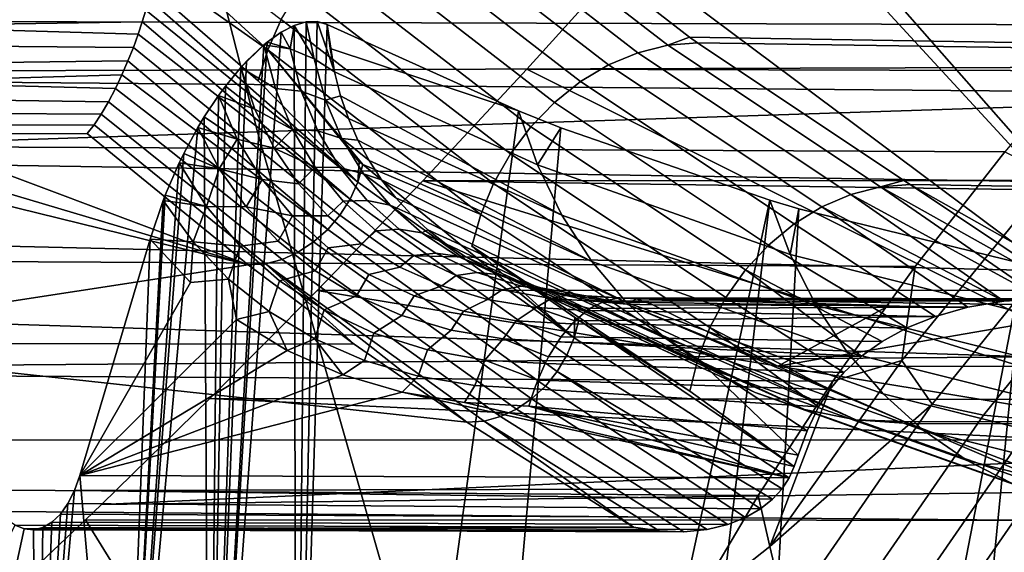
# Model space of a CAD drawing. Header units: metres. Extents: x -240 to 45, y -77 to 27.
# Tile 403 of 656: x -178.607 to -177.7, y -5.775 to -5.284. Entities that reach past the tile are written whole.
import ezdxf

# ---------------------------------------------------------------- set-up
doc = ezdxf.new("R2010")
doc.units = ezdxf.units.M
doc.layers.add('solid_102011X2', color=7, linetype='CONTINUOUS')

msp = doc.modelspace()

# ---------------------------------------------------------------- linework, layer by layer
at = {"layer": 'solid_102011X2'}
for points in [[(-176.691635, -4.814331, 346.432526), (-178.520508, -4.868309, 345.043213), (-178.387573, -5.38763, 344.89267), (-176.562241, -5.3279, 346.281921)], [(-178.520508, -4.868309, 345.043213), (-180.334229, -4.922918, 343.630219), (-180.197693, -5.448055, 343.479736), (-178.387573, -5.38763, 344.89267)], [(-177.435196, -5.680903, 304.680817), (-177.941284, -5.106142, 303.549133), (-177.854187, -5.003017, 303.621399), (-176.8311, -5.04986, 305.192413)], [(-177.435196, -5.680903, 304.680817), (-177.952698, -5.119415, 303.539612), (-177.941284, -5.106142, 303.549133)], [(-177.435196, -5.680903, 304.680817), (-178.045395, -5.225366, 303.461823), (-177.952698, -5.119415, 303.539612)], [(-178.009827, -5.307828, 292.079468), (-178.037292, -5.3147, 292.092987), (-178.229874, -5.165968, 291.772491), (-178.202225, -5.159229, 291.759247)], [(-178.202225, -5.159229, 291.759247), (-178.174957, -5.156924, 291.743896), (-177.989868, -5.300267, 292.051941), (-178.009827, -5.307828, 292.079468)], [(-178.174957, -5.156924, 291.743896), (-174.668152, -5.28115, 289.996704), (-174.561707, -5.356472, 290.173859), (-177.989868, -5.300267, 292.051941)], [(-177.601303, -5.288996, 287.940338), (-185.438766, -5.266358, 292.619965), (-185.457626, -5.16171, 292.497498), (-177.536911, -5.215713, 287.806671)], [(-178.037292, -5.3147, 292.092987), (-178.064301, -5.325964, 292.10434), (-178.257156, -5.177015, 291.783386), (-178.229874, -5.165968, 291.772491)], [(-178.064301, -5.325964, 292.10434), (-178.090164, -5.341343, 292.113251), (-178.283401, -5.192099, 291.791656), (-178.257156, -5.177015, 291.783386)], [(-178.090164, -5.341343, 292.113251), (-178.114258, -5.360459, 292.119476), (-178.307968, -5.210847, 291.797089), (-178.283401, -5.192099, 291.791656)], [(-178.365875, -5.284084, 291.795471), (-178.378326, -5.312154, 291.788971), (-178.476303, -5.222206, 291.624298), (-178.470764, -5.204266, 291.625458)], [(-178.114258, -5.360459, 292.119476), (-178.136002, -5.382842, 292.122894), (-178.330261, -5.232799, 291.799561), (-178.307968, -5.210847, 291.797089)], [(-170.958588, -5.321913, 299.077545), (-170.737427, -5.211436, 299.088623), (-178.045395, -5.225366, 303.461823)], [(-178.378326, -5.312154, 291.788971), (-178.48114, -5.239252, 291.620972), (-178.476303, -5.222206, 291.624298)], [(-177.435196, -5.680903, 304.680817), (-178.139725, -5.329855, 303.381866), (-178.045395, -5.225366, 303.461823)], [(-171.013687, -5.349365, 299.073975), (-170.958588, -5.321913, 299.077545), (-178.045395, -5.225366, 303.461823), (-178.139725, -5.329855, 303.381866)], [(-178.378326, -5.312154, 291.788971), (-178.387238, -5.34054, 291.778931), (-178.485168, -5.25517, 291.615753), (-178.48114, -5.239252, 291.620972)], [(-178.154831, -5.407938, 292.123383), (-178.349731, -5.257413, 291.799011), (-178.330261, -5.232799, 291.799561), (-178.136002, -5.382842, 292.122894)], [(-178.487717, -5.26521, 291.61261), (-178.485168, -5.25517, 291.615753), (-178.387238, -5.34054, 291.778931), (-178.295395, -5.433899, 291.934723)], [(-178.170319, -5.435132, 292.120941), (-178.365875, -5.284084, 291.795471), (-178.349731, -5.257413, 291.799011), (-178.154831, -5.407938, 292.123383)], [(-177.699371, -5.406016, 288.156281), (-185.418793, -5.369528, 292.744904), (-185.438766, -5.266358, 292.619965), (-177.601303, -5.288996, 287.940338)], [(-179.595978, -5.261386, 291.244537), (-179.531143, -5.334107, 291.352448), (-177.597717, -5.328032, 290.178253), (-177.57103, -5.265611, 290.036194)], [(-178.490524, -5.275425, 291.610962), (-178.487717, -5.26521, 291.61261), (-178.295395, -5.433899, 291.934723)], [(-178.748703, -5.290242, 291.766479), (-178.747192, -5.272861, 291.769043), (-178.490524, -5.275425, 291.610962), (-178.49382, -5.286213, 291.61087)], [(-178.49382, -5.286213, 291.61087), (-178.490524, -5.275425, 291.610962), (-178.295395, -5.433899, 291.934723), (-178.30246, -5.449542, 291.931702)], [(-178.748703, -5.290242, 291.766479), (-178.49382, -5.286213, 291.61087), (-178.497665, -5.297708, 291.612488)], [(-178.497665, -5.297708, 291.612488), (-178.49382, -5.286213, 291.61087), (-178.30246, -5.449542, 291.931702)], [(-178.182053, -5.463753, 292.115631), (-178.378326, -5.312154, 291.788971), (-178.365875, -5.284084, 291.795471), (-178.170319, -5.435132, 292.120941)], [(-178.342941, -5.286341, 293.329926), (-178.353958, -5.289602, 293.311615), (-178.335632, -5.320448, 293.302643)], [(-178.351974, -6.229898, 293.314911), (-178.353958, -5.289602, 293.311615), (-178.342941, -5.286341, 293.329926)], [(-178.351974, -6.229898, 293.314911), (-178.33287, -5.286056, 293.34668), (-178.323654, -5.288818, 293.36203)], [(-178.351974, -6.229898, 293.314911), (-178.342941, -5.286341, 293.329926), (-178.33287, -5.286056, 293.34668)], [(-178.342941, -5.286341, 293.329926), (-178.335632, -5.320448, 293.302643), (-178.316864, -5.332383, 293.323181), (-178.33287, -5.286056, 293.34668)], [(-178.33287, -5.286056, 293.34668), (-178.316864, -5.332383, 293.323181), (-178.323654, -5.288818, 293.36203)], [(-178.748703, -5.290242, 291.766479), (-178.497665, -5.297708, 291.612488), (-178.50206, -5.30979, 291.616089), (-178.748581, -5.307874, 291.766541)], [(-178.351974, -6.229898, 293.314911), (-178.432327, -6.190737, 293.181183), (-178.365997, -5.29587, 293.291565), (-178.353958, -5.289602, 293.311615)], [(-178.353958, -5.289602, 293.311615), (-178.365997, -5.29587, 293.291565), (-178.357666, -5.311054, 293.284088)], [(-178.353958, -5.289602, 293.311615), (-178.357666, -5.311054, 293.284088), (-178.335632, -5.320448, 293.302643)], [(-178.351974, -6.229898, 293.314911), (-178.323654, -5.288818, 293.36203), (-178.147339, -5.368224, 293.655457), (-178.271027, -6.266478, 293.449615)], [(-178.320892, -5.310965, 293.342896), (-178.147339, -5.368224, 293.655457), (-178.323654, -5.288818, 293.36203)], [(-178.320892, -5.310965, 293.342896), (-178.323654, -5.288818, 293.36203), (-178.316864, -5.332383, 293.323181)], [(-178.50206, -5.30979, 291.616089), (-178.497665, -5.297708, 291.612488), (-178.30246, -5.449542, 291.931702), (-178.311783, -5.464218, 291.930511)], [(-178.432327, -6.190737, 293.181183), (-178.378891, -5.305089, 293.270111), (-178.365997, -5.29587, 293.291565)], [(-178.365997, -5.29587, 293.291565), (-178.378891, -5.305089, 293.270111), (-178.357666, -5.311054, 293.284088)], [(-178.009827, -5.307828, 292.079468), (-177.989868, -5.300267, 292.051941), (-177.982635, -5.305471, 292.063965)], [(-177.982635, -5.305471, 292.063965), (-177.989868, -5.300267, 292.051941), (-174.561707, -5.356472, 290.173859)], [(-178.746841, -5.325211, 291.769257), (-178.748581, -5.307874, 291.766541), (-178.50206, -5.30979, 291.616089), (-178.507004, -5.322262, 291.621918)], [(-178.507004, -5.322262, 291.621918), (-178.50206, -5.30979, 291.616089), (-178.311783, -5.464218, 291.930511), (-178.323074, -5.477483, 291.931122)], [(-178.432327, -6.190737, 293.181183), (-178.381744, -5.307435, 293.26535), (-178.378891, -5.305089, 293.270111)], [(-178.432327, -6.190737, 293.181183), (-178.397736, -5.322582, 293.238739), (-178.381744, -5.307435, 293.26535)], [(-178.381744, -5.307435, 293.26535), (-178.397736, -5.322582, 293.238739), (-178.403076, -5.32835, 293.229858)], [(-178.371201, -5.347813, 293.227295), (-178.381744, -5.307435, 293.26535), (-178.403076, -5.32835, 293.229858)], [(-178.378326, -5.312154, 291.788971), (-178.294205, -5.415108, 291.933746), (-178.295395, -5.433899, 291.934723), (-178.387238, -5.34054, 291.778931)], [(-178.357666, -5.311054, 293.284088), (-178.378891, -5.305089, 293.270111), (-178.381744, -5.307435, 293.26535)], [(-178.357666, -5.311054, 293.284088), (-178.381744, -5.307435, 293.26535), (-178.371201, -5.347813, 293.227295), (-178.347382, -5.350163, 293.246704)], [(-178.378326, -5.312154, 291.788971), (-178.290802, -5.417742, 291.939392), (-178.294205, -5.415108, 291.933746)], [(-178.182053, -5.463753, 292.115631), (-178.290802, -5.417742, 291.939392), (-178.378326, -5.312154, 291.788971)], [(-178.357666, -5.311054, 293.284088), (-178.347382, -5.350163, 293.246704), (-178.325211, -5.358322, 293.265686), (-178.335632, -5.320448, 293.302643)], [(-178.320892, -5.310965, 293.342896), (-178.316864, -5.332383, 293.323181), (-178.129852, -5.417953, 293.633057), (-178.147339, -5.368224, 293.655457)], [(-178.037292, -5.3147, 292.092987), (-178.009827, -5.307828, 292.079468), (-177.813889, -5.438321, 292.405548), (-177.841187, -5.445305, 292.419373)], [(-178.009827, -5.307828, 292.079468), (-177.982635, -5.305471, 292.063965), (-177.792435, -5.432434, 292.380524), (-177.813889, -5.438321, 292.405548)], [(-177.792435, -5.432434, 292.380524), (-177.982635, -5.305471, 292.063965), (-174.561707, -5.356472, 290.173859), (-174.453217, -5.427042, 290.354431)], [(-178.743561, -5.341712, 291.774536), (-178.746841, -5.325211, 291.769257), (-178.507004, -5.322262, 291.621918), (-178.512512, -5.335006, 291.630188)], [(-178.512512, -5.335006, 291.630188), (-178.507004, -5.322262, 291.621918), (-178.323074, -5.477483, 291.931122)], [(-178.432327, -6.190737, 293.181183), (-178.403076, -5.32835, 293.229858), (-178.397736, -5.322582, 293.238739)], [(-178.335632, -5.320448, 293.302643), (-178.325211, -5.358322, 293.265686), (-178.311172, -5.354275, 293.301788), (-178.316864, -5.332383, 293.323181)], [(-178.064301, -5.325964, 292.10434), (-178.037292, -5.3147, 292.092987), (-177.841187, -5.445305, 292.419373), (-177.867905, -5.456755, 292.431213)], [(-179.531143, -5.334107, 291.352448), (-177.606613, -5.350623, 290.230316), (-177.597717, -5.328032, 290.178253)], [(-178.432327, -6.190737, 293.181183), (-178.417236, -5.345508, 293.206268), (-178.403076, -5.32835, 293.229858)], [(-178.390167, -5.366816, 293.192688), (-178.403076, -5.32835, 293.229858), (-178.417236, -5.345508, 293.206268)], [(-178.355423, -5.385471, 293.188599), (-178.371201, -5.347813, 293.227295), (-178.403076, -5.32835, 293.229858), (-178.390167, -5.366816, 293.192688)], [(-176.562241, -5.3279, 346.281921), (-178.387573, -5.38763, 344.89267), (-178.241272, -5.898649, 344.72699), (-176.419846, -5.833262, 346.116211)], [(-177.435196, -5.680903, 304.680817), (-178.235535, -5.432661, 303.299744), (-178.139725, -5.329855, 303.381866)], [(-171.173889, -5.429104, 299.061615), (-171.013687, -5.349365, 299.073975), (-178.139725, -5.329855, 303.381866), (-178.235535, -5.432661, 303.299744)], [(-178.090164, -5.341343, 292.113251), (-178.064301, -5.325964, 292.10434), (-177.867905, -5.456755, 292.431213), (-177.893387, -5.472388, 292.440735)], [(-179.531143, -5.334107, 291.352448), (-179.465149, -5.405067, 291.46228), (-177.635864, -5.434045, 290.425903), (-177.606613, -5.350623, 290.230316)], [(-178.743561, -5.341712, 291.774536), (-178.512512, -5.335006, 291.630188), (-178.518524, -5.347731, 291.641174)], [(-178.518524, -5.347731, 291.641174), (-178.512512, -5.335006, 291.630188), (-178.323074, -5.477483, 291.931122), (-178.335999, -5.488934, 291.933563)], [(-178.316864, -5.332383, 293.323181), (-178.311172, -5.354275, 293.301788), (-178.1073, -5.464339, 293.608124), (-178.129852, -5.417953, 293.633057)], [(-178.743561, -5.341712, 291.774536), (-178.518524, -5.347731, 291.641174), (-178.524948, -5.36004, 291.654968), (-178.7388, -5.356864, 291.782196)], [(-178.524948, -5.36004, 291.654968), (-178.518524, -5.347731, 291.641174), (-178.335999, -5.488934, 291.933563), (-178.350143, -5.498222, 291.937744)], [(-178.432327, -6.190737, 293.181183), (-178.423584, -5.354063, 293.195709), (-178.417236, -5.345508, 293.206268)], [(-178.390167, -5.366816, 293.192688), (-178.417236, -5.345508, 293.206268), (-178.423584, -5.354063, 293.195709)], [(-178.347382, -5.350163, 293.246704), (-178.371201, -5.347813, 293.227295), (-178.355423, -5.385471, 293.188599), (-178.332077, -5.386758, 293.208527)], [(-178.309952, -5.393681, 293.228058), (-178.325211, -5.358322, 293.265686), (-178.347382, -5.350163, 293.246704), (-178.332077, -5.386758, 293.208527)], [(-178.114258, -5.360459, 292.119476), (-178.090164, -5.341343, 292.113251), (-177.893387, -5.472388, 292.440735), (-177.917023, -5.491819, 292.447754)], [(-178.7388, -5.356864, 291.782196), (-178.524948, -5.36004, 291.654968), (-178.531616, -5.37141, 291.671509), (-178.732742, -5.370198, 291.792023)], [(-178.406342, -5.394432, 293.155426), (-178.423584, -5.354063, 293.195709), (-178.436798, -5.373866, 293.173737)], [(-178.432327, -6.190737, 293.181183), (-178.436798, -5.373866, 293.173737), (-178.423584, -5.354063, 293.195709)], [(-178.372406, -5.402629, 293.154999), (-178.390167, -5.366816, 293.192688), (-178.423584, -5.354063, 293.195709), (-178.406342, -5.394432, 293.155426)], [(-178.325211, -5.358322, 293.265686), (-178.303925, -5.375216, 293.280304), (-178.311172, -5.354275, 293.301788)], [(-178.325211, -5.358322, 293.265686), (-178.309952, -5.393681, 293.228058), (-178.295166, -5.395139, 293.25882), (-178.303925, -5.375216, 293.280304)], [(-178.311172, -5.354275, 293.301788), (-178.303925, -5.375216, 293.280304), (-178.1073, -5.464339, 293.608124)], [(-178.531616, -5.37141, 291.671509), (-178.524948, -5.36004, 291.654968), (-178.350143, -5.498222, 291.937744), (-178.365082, -5.505066, 291.943542)], [(-178.355423, -5.385471, 293.188599), (-178.390167, -5.366816, 293.192688), (-178.372406, -5.402629, 293.154999)], [(-178.271027, -6.266478, 293.449615), (-178.147339, -5.368224, 293.655457), (-178.108398, -5.383774, 293.720276), (-178.189499, -6.300504, 293.585297)], [(-178.108398, -5.383774, 293.720276), (-178.147339, -5.368224, 293.655457), (-178.129852, -5.417953, 293.633057)], [(-178.114258, -5.360459, 292.119476), (-177.917023, -5.491819, 292.447754), (-177.938202, -5.51457, 292.452087), (-178.136002, -5.382842, 292.122894)], [(-177.782104, -5.51165, 288.353699), (-185.397766, -5.471175, 292.872345), (-185.418793, -5.369528, 292.744904), (-177.699371, -5.406016, 288.156281)], [(-178.732742, -5.370198, 291.792023), (-178.531616, -5.37141, 291.671509), (-178.538254, -5.381266, 291.690399), (-178.725555, -5.381297, 291.80368)], [(-178.538254, -5.381266, 291.690399), (-178.531616, -5.37141, 291.671509), (-178.365082, -5.505066, 291.943542), (-178.380371, -5.509258, 291.950775)], [(-178.432327, -6.190737, 293.181183), (-178.511978, -6.149114, 293.048615), (-178.442627, -5.38353, 293.164032), (-178.436798, -5.373866, 293.173737)], [(-178.406342, -5.394432, 293.155426), (-178.436798, -5.373866, 293.173737), (-178.442627, -5.38353, 293.164032)], [(-178.303925, -5.375216, 293.280304), (-178.295166, -5.395139, 293.25882), (-178.079849, -5.506819, 293.581207), (-178.1073, -5.464339, 293.608124)], [(-178.725555, -5.381297, 291.80368), (-178.538254, -5.381266, 291.690399), (-178.544662, -5.389093, 291.71109), (-178.717468, -5.389822, 291.816833)], [(-178.544662, -5.389093, 291.71109), (-178.538254, -5.381266, 291.690399), (-178.380371, -5.509258, 291.950775), (-178.39624, -5.510135, 291.958099)], [(-178.511978, -6.149114, 293.048615), (-178.455582, -5.407488, 293.142487), (-178.442627, -5.38353, 293.164032)], [(-178.422882, -5.421712, 293.124756), (-178.442627, -5.38353, 293.164032), (-178.455582, -5.407488, 293.142487)], [(-178.406342, -5.394432, 293.155426), (-178.442627, -5.38353, 293.164032), (-178.422882, -5.421712, 293.124756)], [(-178.334579, -5.420128, 293.149445), (-178.355423, -5.385471, 293.188599), (-178.372406, -5.402629, 293.154999)], [(-178.332077, -5.386758, 293.208527), (-178.355423, -5.385471, 293.188599), (-178.334579, -5.420128, 293.149445), (-178.311844, -5.420398, 293.169952)], [(-178.189499, -6.300504, 293.585297), (-178.108398, -5.383774, 293.720276), (-177.915817, -5.450463, 294.040771), (-178.107361, -6.331972, 293.722015)], [(-178.136002, -5.382842, 292.122894), (-177.938202, -5.51457, 292.452087), (-177.956421, -5.54008, 292.453613), (-178.154831, -5.407938, 292.123383)], [(-177.897018, -5.50065, 294.020538), (-177.915817, -5.450463, 294.040771), (-178.108398, -5.383774, 293.720276), (-178.129852, -5.417953, 293.633057)], [(-178.387573, -5.38763, 344.89267), (-180.197693, -5.448055, 343.479736), (-180.047424, -5.964795, 343.314117), (-178.241272, -5.898649, 344.72699)], [(-178.866135, -5.582317, 292.459198), (-179.107788, -5.391954, 292.057007), (-178.880783, -5.390999, 291.918091), (-178.39624, -5.510135, 291.958099)], [(-178.79892, -5.39039, 291.867279), (-178.39624, -5.510135, 291.958099), (-178.880783, -5.390999, 291.918091)], [(-178.717468, -5.389822, 291.816833), (-178.39624, -5.510135, 291.958099), (-178.79892, -5.39039, 291.867279)], [(-178.717468, -5.389822, 291.816833), (-178.544662, -5.389093, 291.71109), (-178.39624, -5.510135, 291.958099)], [(-178.38356, -5.431576, 293.114563), (-178.406342, -5.394432, 293.155426), (-178.422882, -5.421712, 293.124756)], [(-178.349976, -5.435489, 293.116943), (-178.372406, -5.402629, 293.154999), (-178.406342, -5.394432, 293.155426), (-178.38356, -5.431576, 293.114563)], [(-178.289963, -5.426117, 293.190125), (-178.309952, -5.393681, 293.228058), (-178.332077, -5.386758, 293.208527), (-178.311844, -5.420398, 293.169952)], [(-178.309952, -5.393681, 293.228058), (-178.289963, -5.426117, 293.190125), (-178.273376, -5.431739, 293.216095), (-178.284973, -5.413995, 293.237396)], [(-178.309952, -5.393681, 293.228058), (-178.284973, -5.413995, 293.237396), (-178.295166, -5.395139, 293.25882)], [(-178.295166, -5.395139, 293.25882), (-178.284973, -5.413995, 293.237396), (-178.079849, -5.506819, 293.581207)], [(-178.334579, -5.420128, 293.149445), (-178.372406, -5.402629, 293.154999), (-178.349976, -5.435489, 293.116943)], [(-179.465149, -5.405067, 291.46228), (-179.397964, -5.474387, 291.574066), (-177.658768, -5.515653, 290.622803), (-177.635864, -5.434045, 290.425903)], [(-178.511978, -6.149114, 293.048615), (-178.459717, -5.415965, 293.13559), (-178.455582, -5.407488, 293.142487)], [(-178.422882, -5.421712, 293.124756), (-178.455582, -5.407488, 293.142487), (-178.459717, -5.415965, 293.13559)], [(-178.154831, -5.407938, 292.123383), (-177.956421, -5.54008, 292.453613), (-177.971222, -5.567722, 292.452271), (-178.170319, -5.435132, 292.120941)], [(-177.655304, -5.427859, 288.165405), (-177.794174, -5.598248, 288.490692), (-177.782104, -5.51165, 288.353699), (-177.699371, -5.406016, 288.156281)], [(-178.511978, -6.149114, 293.048615), (-178.472626, -5.445793, 293.114105), (-178.459717, -5.415965, 293.13559)], [(-178.43454, -5.456324, 293.092377), (-178.459717, -5.415965, 293.13559), (-178.472626, -5.445793, 293.114105)], [(-178.422882, -5.421712, 293.124756), (-178.459717, -5.415965, 293.13559), (-178.43454, -5.456324, 293.092377)], [(-178.398071, -5.456749, 293.084961), (-178.422882, -5.421712, 293.124756), (-178.43454, -5.456324, 293.092377)], [(-178.38356, -5.431576, 293.114563), (-178.422882, -5.421712, 293.124756), (-178.398071, -5.456749, 293.084961)], [(-178.334579, -5.420128, 293.149445), (-178.349976, -5.435489, 293.116943), (-178.323074, -5.464975, 293.078888), (-178.308838, -5.451318, 293.110199)], [(-178.311844, -5.420398, 293.169952), (-178.334579, -5.420128, 293.149445), (-178.308838, -5.451318, 293.110199), (-178.286835, -5.450643, 293.131378)], [(-178.265396, -5.455229, 293.152283), (-178.289963, -5.426117, 293.190125), (-178.311844, -5.420398, 293.169952), (-178.286835, -5.450643, 293.131378)], [(-178.294205, -5.415108, 291.933746), (-178.290802, -5.417742, 291.939392), (-178.295395, -5.433899, 291.934723)], [(-178.295395, -5.433899, 291.934723), (-178.290802, -5.417742, 291.939392), (-178.095993, -5.57735, 292.266571)], [(-178.182053, -5.463753, 292.115631), (-178.190201, -5.492766, 292.106842), (-178.095993, -5.57735, 292.266571), (-178.290802, -5.417742, 291.939392)], [(-178.284973, -5.413995, 293.237396), (-178.273376, -5.431739, 293.216095), (-178.047882, -5.544835, 293.552643), (-178.079849, -5.506819, 293.581207)], [(-177.873199, -5.547486, 293.997711), (-177.897018, -5.50065, 294.020538), (-178.129852, -5.417953, 293.633057), (-178.1073, -5.464339, 293.608124)], [(-178.355606, -5.465032, 293.073486), (-178.38356, -5.431576, 293.114563), (-178.398071, -5.456749, 293.084961)], [(-178.323074, -5.464975, 293.078888), (-178.349976, -5.435489, 293.116943), (-178.38356, -5.431576, 293.114563), (-178.355606, -5.465032, 293.073486)], [(-178.289963, -5.426117, 293.190125), (-178.265396, -5.455229, 293.152283), (-178.246216, -5.463711, 293.174103), (-178.260437, -5.448324, 293.194977)], [(-178.289963, -5.426117, 293.190125), (-178.260437, -5.448324, 293.194977), (-178.273376, -5.431739, 293.216095)], [(-178.273376, -5.431739, 293.216095), (-178.260437, -5.448324, 293.194977), (-178.047882, -5.544835, 293.552643)], [(-171.383133, -5.533055, 299.040802), (-171.173889, -5.429104, 299.061615), (-178.235535, -5.432661, 303.299744)], [(-177.609787, -5.444614, 288.177826), (-177.766434, -5.638447, 288.54892), (-177.794174, -5.598248, 288.490692), (-177.655304, -5.427859, 288.165405)], [(-177.786728, -5.435947, 292.390015), (-177.792435, -5.432434, 292.380524), (-174.453217, -5.427042, 290.354431), (-174.342789, -5.492676, 290.538208)], [(-177.435196, -5.680903, 304.680817), (-178.332809, -5.533798, 303.215485), (-178.235535, -5.432661, 303.299744)], [(-171.383133, -5.533055, 299.040802), (-178.235535, -5.432661, 303.299744), (-178.332809, -5.533798, 303.215485)], [(-178.30246, -5.449542, 291.931702), (-178.295395, -5.433899, 291.934723), (-178.095993, -5.57735, 292.266571), (-178.102676, -5.593274, 292.264221)], [(-178.170319, -5.435132, 292.120941), (-177.971222, -5.567722, 292.452271), (-177.982239, -5.596815, 292.448151), (-178.182053, -5.463753, 292.115631)], [(-177.841187, -5.445305, 292.419373), (-177.813889, -5.438321, 292.405548), (-177.664612, -5.541281, 292.701111)], [(-177.813889, -5.438321, 292.405548), (-177.792435, -5.432434, 292.380524), (-177.786728, -5.435947, 292.390015)], [(-177.813889, -5.438321, 292.405548), (-177.786728, -5.435947, 292.390015), (-177.626923, -5.542746, 292.710876)], [(-177.813889, -5.438321, 292.405548), (-177.626923, -5.542746, 292.710876), (-177.664612, -5.541281, 292.701111)], [(-177.786728, -5.435947, 292.390015), (-174.342789, -5.492676, 290.538208), (-174.230545, -5.553219, 290.725006), (-177.588379, -5.548115, 292.720123)], [(-177.626923, -5.542746, 292.710876), (-177.786728, -5.435947, 292.390015), (-177.588379, -5.548115, 292.720123)], [(-178.511978, -6.149114, 293.048615), (-178.474533, -5.450689, 293.110931), (-178.472626, -5.445793, 293.114105)], [(-178.43454, -5.456324, 293.092377), (-178.472626, -5.445793, 293.114105), (-178.474533, -5.450689, 293.110931)], [(-178.311783, -5.464218, 291.930511), (-178.30246, -5.449542, 291.931702), (-178.102676, -5.593274, 292.264221), (-178.111633, -5.608215, 292.263611)], [(-178.260437, -5.448324, 293.194977), (-178.246216, -5.463711, 293.174103), (-178.011795, -5.577888, 293.522858), (-178.047882, -5.544835, 293.552643)], [(-177.867905, -5.456755, 292.431213), (-177.841187, -5.445305, 292.419373), (-177.70047, -5.543523, 292.691101)], [(-177.841187, -5.445305, 292.419373), (-177.664612, -5.541281, 292.701111), (-177.70047, -5.543523, 292.691101)], [(-177.563583, -5.455992, 288.19342), (-177.719208, -5.648341, 288.562317), (-177.766434, -5.638447, 288.54892), (-177.609787, -5.444614, 288.177826)], [(-178.511978, -6.149114, 293.048615), (-178.486649, -5.486489, 293.090759), (-178.474533, -5.450689, 293.110931)], [(-178.446976, -5.488787, 293.068665), (-178.474533, -5.450689, 293.110931), (-178.486649, -5.486489, 293.090759)], [(-178.43454, -5.456324, 293.092377), (-178.474533, -5.450689, 293.110931), (-178.446976, -5.488787, 293.068665)], [(-178.403641, -5.492761, 293.048706), (-178.43454, -5.456324, 293.092377), (-178.446976, -5.488787, 293.068665)], [(-178.368561, -5.488183, 293.045074), (-178.398071, -5.456749, 293.084961), (-178.43454, -5.456324, 293.092377), (-178.403641, -5.492761, 293.048706)], [(-178.355606, -5.465032, 293.073486), (-178.398071, -5.456749, 293.084961), (-178.368561, -5.488183, 293.045074)], [(-178.308838, -5.451318, 293.110199), (-178.323074, -5.464975, 293.078888), (-178.29187, -5.490686, 293.04126), (-178.278412, -5.478588, 293.07132)], [(-178.286835, -5.450643, 293.131378), (-178.308838, -5.451318, 293.110199), (-178.278412, -5.478588, 293.07132), (-178.257294, -5.477066, 293.093231)], [(-178.236481, -5.480623, 293.11496), (-178.265396, -5.455229, 293.152283), (-178.286835, -5.450643, 293.131378), (-178.257294, -5.477066, 293.093231)], [(-178.265396, -5.455229, 293.152283), (-178.236481, -5.480623, 293.11496), (-178.230789, -5.477867, 293.153534), (-178.246216, -5.463711, 293.174103)], [(-178.107361, -6.331972, 293.722015), (-177.915817, -5.450463, 294.040771), (-178.024673, -6.360806, 293.859619)], [(-178.024673, -6.360806, 293.859619), (-177.915817, -5.450463, 294.040771), (-177.889069, -5.458399, 294.085297), (-177.941452, -6.386995, 293.998108)], [(-177.941452, -6.386995, 293.998108), (-177.889069, -5.458399, 294.085297), (-177.682434, -5.509082, 294.429199), (-177.857666, -6.410566, 294.137573)], [(-177.889069, -5.458399, 294.085297), (-177.915817, -5.450463, 294.040771), (-177.897018, -5.50065, 294.020538)], [(-177.662308, -5.559594, 294.411163), (-177.682434, -5.509082, 294.429199), (-177.889069, -5.458399, 294.085297), (-177.897018, -5.50065, 294.020538)], [(-177.867905, -5.456755, 292.431213), (-177.733612, -5.549094, 292.681122), (-177.763443, -5.557481, 292.671478), (-177.893387, -5.472388, 292.440735)], [(-177.867905, -5.456755, 292.431213), (-177.70047, -5.543523, 292.691101), (-177.733612, -5.549094, 292.681122)], [(-177.51741, -5.461812, 288.211914), (-177.672043, -5.652658, 288.578552), (-177.719208, -5.648341, 288.562317), (-177.563583, -5.455992, 288.19342)], [(-178.355606, -5.465032, 293.073486), (-178.368561, -5.488183, 293.045074), (-178.334595, -5.515585, 293.005524), (-178.322693, -5.494301, 293.032684)], [(-178.29187, -5.490686, 293.04126), (-178.323074, -5.464975, 293.078888), (-178.355606, -5.465032, 293.073486), (-178.322693, -5.494301, 293.032684)], [(-178.323074, -5.477483, 291.931122), (-178.311783, -5.464218, 291.930511), (-178.111633, -5.608215, 292.263611), (-178.122589, -5.62172, 292.264801)], [(-178.246216, -5.463711, 293.174103), (-178.230789, -5.477867, 293.153534), (-178.011795, -5.577888, 293.522858)], [(-178.182053, -5.463753, 292.115631), (-177.982239, -5.596815, 292.448151), (-177.98967, -5.626367, 292.440582), (-178.190201, -5.492766, 292.106842)], [(-177.844589, -5.590378, 293.972748), (-177.873199, -5.547486, 293.997711), (-178.1073, -5.464339, 293.608124), (-178.079849, -5.506819, 293.581207)], [(-177.857864, -5.617121, 288.552673), (-185.375641, -5.571241, 293.002289), (-185.397766, -5.471175, 292.872345), (-177.782104, -5.51165, 288.353699)], [(-179.397964, -5.474387, 291.574066), (-179.329681, -5.541905, 291.687744), (-177.675323, -5.594894, 290.820099), (-177.658768, -5.515653, 290.622803)], [(-178.257294, -5.477066, 293.093231), (-178.278412, -5.478588, 293.07132), (-178.243622, -5.50153, 293.033295), (-178.22348, -5.499282, 293.055969)], [(-178.203476, -5.501949, 293.078583), (-178.236481, -5.480623, 293.11496), (-178.257294, -5.477066, 293.093231), (-178.22348, -5.499282, 293.055969)], [(-177.893387, -5.472388, 292.440735), (-177.763443, -5.557481, 292.671478), (-177.789642, -5.568118, 292.662323), (-177.917023, -5.491819, 292.447754)], [(-178.335999, -5.488934, 291.933563), (-178.323074, -5.477483, 291.931122), (-178.122589, -5.62172, 292.264801), (-178.135223, -5.633378, 292.2677)], [(-178.278412, -5.478588, 293.07132), (-178.29187, -5.490686, 293.04126), (-178.256699, -5.512271, 293.004456), (-178.243622, -5.50153, 293.033295)], [(-178.236481, -5.480623, 293.11496), (-178.214218, -5.490762, 293.133331), (-178.230789, -5.477867, 293.153534)], [(-178.236481, -5.480623, 293.11496), (-178.203476, -5.501949, 293.078583), (-178.196548, -5.502372, 293.113586), (-178.214218, -5.490762, 293.133331)], [(-178.230789, -5.477867, 293.153534), (-178.214218, -5.490762, 293.133331), (-177.972076, -5.605544, 293.492218), (-178.011795, -5.577888, 293.522858)], [(-178.551346, -5.704081, 292.983093), (-178.449432, -5.526322, 293.042236), (-178.486649, -5.486489, 293.090759)], [(-178.511978, -6.149114, 293.048615), (-178.551346, -5.704081, 292.983093), (-178.486649, -5.486489, 293.090759)], [(-178.446976, -5.488787, 293.068665), (-178.486649, -5.486489, 293.090759), (-178.449432, -5.526322, 293.042236)], [(-178.414307, -5.523114, 293.026001), (-178.446976, -5.488787, 293.068665), (-178.449432, -5.526322, 293.042236)], [(-178.403641, -5.492761, 293.048706), (-178.446976, -5.488787, 293.068665), (-178.414307, -5.523114, 293.026001)], [(-178.403641, -5.492761, 293.048706), (-178.414307, -5.523114, 293.026001), (-178.376862, -5.553035, 292.983643), (-178.367432, -5.524639, 293.005188)], [(-178.334595, -5.515585, 293.005524), (-178.368561, -5.488183, 293.045074), (-178.403641, -5.492761, 293.048706), (-178.367432, -5.524639, 293.005188)], [(-178.350143, -5.498222, 291.937744), (-178.335999, -5.488934, 291.933563), (-178.135223, -5.633378, 292.2677), (-178.149124, -5.642834, 292.272278)], [(-178.322693, -5.494301, 293.032684), (-178.334595, -5.515585, 293.005524), (-178.296509, -5.538583, 292.966766), (-178.285172, -5.518937, 292.992645)], [(-178.256699, -5.512271, 293.004456), (-178.29187, -5.490686, 293.04126), (-178.322693, -5.494301, 293.032684), (-178.285172, -5.518937, 292.992645)], [(-178.214218, -5.490762, 293.133331), (-178.196548, -5.502372, 293.113586), (-177.972076, -5.605544, 293.492218)], [(-178.190201, -5.492766, 292.106842), (-177.98967, -5.626367, 292.440582), (-178.091812, -5.560906, 292.270599)], [(-178.190201, -5.492766, 292.106842), (-178.091812, -5.560906, 292.270599), (-178.095367, -5.558532, 292.264679)], [(-178.190201, -5.492766, 292.106842), (-178.095367, -5.558532, 292.264679), (-178.095993, -5.57735, 292.266571)], [(-177.938202, -5.51457, 292.452087), (-177.917023, -5.491819, 292.447754), (-177.789642, -5.568118, 292.662323), (-177.812302, -5.580534, 292.653778)], [(-178.365082, -5.505066, 291.943542), (-178.350143, -5.498222, 291.937744), (-178.149124, -5.642834, 292.272278), (-178.16391, -5.649801, 292.278351)], [(-178.243622, -5.50153, 293.033295), (-178.256699, -5.512271, 293.004456), (-178.217911, -5.529415, 292.968903), (-178.204834, -5.519791, 292.996582)], [(-178.22348, -5.499282, 293.055969), (-178.243622, -5.50153, 293.033295), (-178.204834, -5.519791, 292.996582), (-178.185791, -5.51696, 293.020081)], [(-178.166779, -5.518906, 293.043579), (-178.203476, -5.501949, 293.078583), (-178.22348, -5.499282, 293.055969), (-178.185791, -5.51696, 293.020081)], [(-178.203476, -5.501949, 293.078583), (-178.166779, -5.518906, 293.043579), (-178.158173, -5.521656, 293.075531), (-178.177841, -5.512677, 293.094299)], [(-178.203476, -5.501949, 293.078583), (-178.177841, -5.512677, 293.094299), (-178.196548, -5.502372, 293.113586)], [(-178.196548, -5.502372, 293.113586), (-178.177841, -5.512677, 293.094299), (-177.929245, -5.62744, 293.46109), (-177.972076, -5.605544, 293.492218)], [(-177.637222, -5.606746, 294.390442), (-177.662308, -5.559594, 294.411163), (-177.897018, -5.50065, 294.020538), (-177.873199, -5.547486, 293.997711)], [(-178.866135, -5.582317, 292.459198), (-178.39624, -5.510135, 291.958099), (-178.298782, -5.582962, 292.1203)], [(-178.39624, -5.510135, 291.958099), (-178.380371, -5.509258, 291.950775), (-178.298782, -5.582962, 292.1203)], [(-178.380371, -5.509258, 291.950775), (-178.365082, -5.505066, 291.943542), (-178.16391, -5.649801, 292.278351), (-178.179092, -5.654068, 292.285767)], [(-178.380371, -5.509258, 291.950775), (-178.179092, -5.654068, 292.285767), (-178.194916, -5.655046, 292.293152)], [(-178.380371, -5.509258, 291.950775), (-178.194916, -5.655046, 292.293152), (-178.298782, -5.582962, 292.1203)], [(-178.217911, -5.529415, 292.968903), (-178.256699, -5.512271, 293.004456), (-178.285172, -5.518937, 292.992645), (-178.243439, -5.538544, 292.953857)], [(-178.177841, -5.512677, 293.094299), (-178.158173, -5.521656, 293.075531), (-177.929245, -5.62744, 293.46109)], [(-177.811584, -5.628762, 293.945923), (-177.844589, -5.590378, 293.972748), (-178.079849, -5.506819, 293.581207), (-178.047882, -5.544835, 293.552643)], [(-177.794174, -5.598248, 288.490692), (-177.857864, -5.617121, 288.552673), (-177.782104, -5.51165, 288.353699)], [(-177.857666, -6.410566, 294.137573), (-177.682434, -5.509082, 294.429199), (-177.773453, -6.431432, 294.27771)], [(-177.773453, -6.431432, 294.27771), (-177.682434, -5.509082, 294.429199), (-177.666428, -5.512225, 294.455841), (-177.688934, -6.449533, 294.418365)], [(-178.296509, -5.538583, 292.966766), (-178.334595, -5.515585, 293.005524), (-178.367432, -5.524639, 293.005188), (-178.326309, -5.551468, 292.962341)], [(-178.285172, -5.518937, 292.992645), (-178.296509, -5.538583, 292.966766), (-178.254654, -5.556839, 292.92923), (-178.243439, -5.538544, 292.953857)], [(-178.204834, -5.519791, 292.996582), (-178.217911, -5.529415, 292.968903), (-178.175919, -5.541868, 292.935028), (-178.162506, -5.533077, 292.96167)], [(-178.185791, -5.51696, 293.020081), (-178.204834, -5.519791, 292.996582), (-178.162506, -5.533077, 292.96167), (-178.144669, -5.529823, 292.985992)], [(-178.12677, -5.531242, 293.010376), (-178.166779, -5.518906, 293.043579), (-178.185791, -5.51696, 293.020081), (-178.144669, -5.529823, 292.985992)], [(-178.166779, -5.518906, 293.043579), (-178.12677, -5.531242, 293.010376), (-178.116196, -5.535575, 293.039764), (-178.137604, -5.529294, 293.057312)], [(-178.166779, -5.518906, 293.043579), (-178.137604, -5.529294, 293.057312), (-178.158173, -5.521656, 293.075531)], [(-178.158173, -5.521656, 293.075531), (-178.137604, -5.529294, 293.057312), (-177.88385, -5.643289, 293.429932), (-177.929245, -5.62744, 293.46109)], [(-177.938202, -5.51457, 292.452087), (-177.831528, -5.594289, 292.645844), (-177.84758, -5.609116, 292.638519), (-177.956421, -5.54008, 292.453613)], [(-177.938202, -5.51457, 292.452087), (-177.812302, -5.580534, 292.653778), (-177.831528, -5.594289, 292.645844)], [(-178.414307, -5.523114, 293.026001), (-178.449432, -5.526322, 293.042236), (-178.551346, -5.704081, 292.983093), (-178.407196, -5.560491, 292.994568)], [(-178.376862, -5.553035, 292.983643), (-178.414307, -5.523114, 293.026001), (-178.407196, -5.560491, 292.994568)], [(-178.367432, -5.524639, 293.005188), (-178.376862, -5.553035, 292.983643), (-178.335007, -5.578139, 292.941956), (-178.326309, -5.551468, 292.962341)], [(-178.175919, -5.541868, 292.935028), (-178.217911, -5.529415, 292.968903), (-178.243439, -5.538544, 292.953857), (-178.197998, -5.552804, 292.91684)], [(-178.144669, -5.529823, 292.985992), (-178.162506, -5.533077, 292.96167), (-178.117172, -5.541176, 292.928986), (-178.100586, -5.537673, 292.954102)], [(-178.083908, -5.538777, 292.979401), (-178.12677, -5.531242, 293.010376), (-178.144669, -5.529823, 292.985992), (-178.100586, -5.537673, 292.954102)], [(-178.137604, -5.529294, 293.057312), (-178.116196, -5.535575, 293.039764), (-177.88385, -5.643289, 293.429932)], [(-178.12677, -5.531242, 293.010376), (-178.083908, -5.538777, 292.979401), (-178.071167, -5.544029, 293.006653), (-178.094025, -5.54049, 293.022858)], [(-178.12677, -5.531242, 293.010376), (-178.094025, -5.54049, 293.022858), (-178.116196, -5.535575, 293.039764)], [(-171.59964, -5.640705, 299.012909), (-171.383133, -5.533055, 299.040802), (-178.332809, -5.533798, 303.215485), (-178.431503, -5.633268, 303.129028)], [(-177.435196, -5.680903, 304.680817), (-178.431503, -5.633268, 303.129028), (-178.332809, -5.533798, 303.215485)], [(-178.254654, -5.556839, 292.92923), (-178.296509, -5.538583, 292.966766), (-178.326309, -5.551468, 292.962341), (-178.280716, -5.572817, 292.920746)], [(-178.243439, -5.538544, 292.953857), (-178.254654, -5.556839, 292.92923), (-178.209488, -5.570089, 292.893311), (-178.197998, -5.552804, 292.91684)], [(-178.162506, -5.533077, 292.96167), (-178.175919, -5.541868, 292.935028), (-178.13118, -5.549446, 292.903198), (-178.117172, -5.541176, 292.928986)], [(-178.117172, -5.541176, 292.928986), (-178.069382, -5.543952, 292.898987), (-178.067505, -5.543264, 292.902161), (-178.100586, -5.537673, 292.954102)], [(-178.116196, -5.535575, 293.039764), (-178.094025, -5.54049, 293.022858), (-177.836517, -5.652882, 293.399139), (-177.88385, -5.643289, 293.429932)], [(-178.100586, -5.537673, 292.954102), (-178.067505, -5.543264, 292.902161), (-178.054108, -5.54038, 292.924896)], [(-178.038742, -5.541394, 292.950989), (-178.083908, -5.538777, 292.979401), (-178.100586, -5.537673, 292.954102), (-178.054108, -5.54038, 292.924896)], [(-178.094025, -5.54049, 293.022858), (-178.071167, -5.544029, 293.006653), (-177.836517, -5.652882, 293.399139)], [(-178.083908, -5.538777, 292.979401), (-178.047668, -5.54619, 292.991241), (-178.071167, -5.544029, 293.006653)], [(-178.083908, -5.538777, 292.979401), (-178.038742, -5.541394, 292.950989), (-178.047668, -5.54619, 292.991241)], [(-177.70047, -5.543523, 292.691101), (-178.054108, -5.54038, 292.924896), (-178.067505, -5.543264, 292.902161)], [(-177.70047, -5.543523, 292.691101), (-177.664612, -5.541281, 292.701111), (-178.054108, -5.54038, 292.924896)], [(-177.664612, -5.541281, 292.701111), (-178.038742, -5.541394, 292.950989), (-178.054108, -5.54038, 292.924896)], [(-177.971222, -5.567722, 292.452271), (-177.956421, -5.54008, 292.453613), (-177.84758, -5.609116, 292.638519), (-177.860703, -5.62477, 292.631836)], [(-179.329681, -5.541905, 291.687744), (-179.260345, -5.607443, 291.803101), (-177.675323, -5.594894, 290.820099)], [(-178.13118, -5.549446, 292.903198), (-178.175919, -5.541868, 292.935028), (-178.197998, -5.552804, 292.91684), (-178.149399, -5.561481, 292.88208)], [(-178.149399, -5.561481, 292.88208), (-178.098282, -5.564425, 292.850006), (-178.095444, -5.561519, 292.854797), (-178.13118, -5.549446, 292.903198)], [(-178.13118, -5.549446, 292.903198), (-178.084213, -5.55203, 292.87384), (-178.081818, -5.55039, 292.877899), (-178.117172, -5.541176, 292.928986)], [(-178.13118, -5.549446, 292.903198), (-178.095444, -5.561519, 292.854797), (-178.084213, -5.55203, 292.87384)], [(-178.117172, -5.541176, 292.928986), (-178.081818, -5.55039, 292.877899), (-178.069382, -5.543952, 292.898987)], [(-177.763443, -5.557481, 292.671478), (-177.733612, -5.549094, 292.681122), (-178.081818, -5.55039, 292.877899), (-178.084213, -5.55203, 292.87384)], [(-177.733612, -5.549094, 292.681122), (-178.069382, -5.543952, 292.898987), (-178.081818, -5.55039, 292.877899)], [(-178.071167, -5.544029, 293.006653), (-178.047668, -5.54619, 292.991241), (-177.792068, -5.654364, 293.362061), (-177.836517, -5.652882, 293.399139)], [(-177.733612, -5.549094, 292.681122), (-177.70047, -5.543523, 292.691101), (-178.067505, -5.543264, 292.902161), (-178.069382, -5.543952, 292.898987)], [(-177.774597, -5.662136, 293.917633), (-177.811584, -5.628762, 293.945923), (-178.047882, -5.544835, 293.552643), (-178.011795, -5.577888, 293.522858)], [(-178.038742, -5.541394, 292.950989), (-178.023636, -5.546966, 292.976624), (-178.047668, -5.54619, 292.991241)], [(-178.047668, -5.54619, 292.991241), (-178.023636, -5.546966, 292.976624), (-177.90863, -5.603424, 293.16806)], [(-178.047668, -5.54619, 292.991241), (-177.90863, -5.603424, 293.16806), (-177.792068, -5.654364, 293.362061)], [(-177.664612, -5.541281, 292.701111), (-177.626923, -5.542746, 292.710876), (-178.038742, -5.541394, 292.950989)], [(-178.038742, -5.541394, 292.950989), (-177.588379, -5.548115, 292.720123), (-177.90863, -5.603424, 293.16806), (-177.806, -5.547541, 292.848358)], [(-177.626923, -5.542746, 292.710876), (-177.588379, -5.548115, 292.720123), (-178.038742, -5.541394, 292.950989)], [(-178.038742, -5.541394, 292.950989), (-177.806, -5.547541, 292.848358), (-178.023636, -5.546966, 292.976624)], [(-177.90863, -5.603424, 293.16806), (-178.023636, -5.546966, 292.976624), (-177.806, -5.547541, 292.848358)], [(-177.588379, -5.548115, 292.720123), (-174.230545, -5.553219, 290.725006), (-174.116623, -5.608521, 290.914612), (-177.90863, -5.603424, 293.16806)], [(-177.607468, -5.649927, 294.367371), (-177.637222, -5.606746, 294.390442), (-177.873199, -5.547486, 293.997711), (-177.844589, -5.590378, 293.972748)], [(-178.376862, -5.553035, 292.983643), (-178.407196, -5.560491, 292.994568), (-178.360336, -5.588837, 292.94809)], [(-178.335007, -5.578139, 292.941956), (-178.376862, -5.553035, 292.983643), (-178.360336, -5.588837, 292.94809)], [(-178.326309, -5.551468, 292.962341), (-178.335007, -5.578139, 292.941956), (-178.289154, -5.598061, 292.90152), (-178.280716, -5.572817, 292.920746)], [(-178.209488, -5.570089, 292.893311), (-178.254654, -5.556839, 292.92923), (-178.280716, -5.572817, 292.920746), (-178.231171, -5.588336, 292.88089)], [(-178.197998, -5.552804, 292.91684), (-178.209488, -5.570089, 292.893311), (-178.161484, -5.578135, 292.859467), (-178.149399, -5.561481, 292.88208)], [(-177.789642, -5.568118, 292.662323), (-177.763443, -5.557481, 292.671478), (-178.095444, -5.561519, 292.854797), (-178.098282, -5.564425, 292.850006)], [(-178.095367, -5.558532, 292.264679), (-178.091812, -5.560906, 292.270599), (-178.095993, -5.57735, 292.266571)], [(-177.763443, -5.557481, 292.671478), (-178.084213, -5.55203, 292.87384), (-178.095444, -5.561519, 292.854797)], [(-178.551346, -5.704081, 292.983093), (-178.360336, -5.588837, 292.94809), (-178.407196, -5.560491, 292.994568)], [(-178.161484, -5.578135, 292.859467), (-178.111237, -5.580856, 292.828094), (-178.108139, -5.576415, 292.833344), (-178.149399, -5.561481, 292.88208)], [(-178.149399, -5.561481, 292.88208), (-178.108139, -5.576415, 292.833344), (-178.098282, -5.564425, 292.850006)], [(-177.812302, -5.580534, 292.653778), (-177.789642, -5.568118, 292.662323), (-178.098282, -5.564425, 292.850006), (-178.108139, -5.576415, 292.833344)], [(-178.091812, -5.560906, 292.270599), (-177.893341, -5.695818, 292.602234), (-177.898148, -5.706061, 292.598175), (-178.095993, -5.57735, 292.266571)], [(-178.091812, -5.560906, 292.270599), (-177.98967, -5.626367, 292.440582), (-177.893341, -5.695818, 292.602234)], [(-177.971222, -5.567722, 292.452271), (-177.870972, -5.640929, 292.625824), (-177.881622, -5.662988, 292.61731), (-177.982239, -5.596815, 292.448151)], [(-177.971222, -5.567722, 292.452271), (-177.860703, -5.62477, 292.631836), (-177.870972, -5.640929, 292.625824)], [(-177.926575, -5.722317, 288.753357), (-185.352325, -5.669574, 293.13446), (-185.375641, -5.571241, 293.002289), (-177.857864, -5.617121, 288.552673)], [(-178.280716, -5.572817, 292.920746), (-178.289154, -5.598061, 292.90152), (-178.239777, -5.612514, 292.862701), (-178.231171, -5.588336, 292.88089)], [(-178.161484, -5.578135, 292.859467), (-178.209488, -5.570089, 292.893311), (-178.231171, -5.588336, 292.88089), (-178.178299, -5.597765, 292.843323)], [(-177.831528, -5.594289, 292.645844), (-177.812302, -5.580534, 292.653778), (-178.108139, -5.576415, 292.833344), (-178.111237, -5.580856, 292.828094)], [(-178.866135, -5.582317, 292.459198), (-178.194916, -5.655046, 292.293152), (-178.041565, -5.751472, 292.54837), (-178.610992, -5.749727, 292.88382)], [(-178.866135, -5.582317, 292.459198), (-178.298782, -5.582962, 292.1203), (-178.194916, -5.655046, 292.293152)], [(-178.335007, -5.578139, 292.941956), (-178.360336, -5.588837, 292.94809), (-178.309235, -5.611179, 292.903107)], [(-178.289154, -5.598061, 292.90152), (-178.335007, -5.578139, 292.941956), (-178.309235, -5.611179, 292.903107)], [(-178.178299, -5.597765, 292.843323), (-178.122787, -5.600944, 292.808594), (-178.119598, -5.594765, 292.813965), (-178.161484, -5.578135, 292.859467)], [(-178.161484, -5.578135, 292.859467), (-178.119598, -5.594765, 292.813965), (-178.111237, -5.580856, 292.828094)], [(-177.831528, -5.594289, 292.645844), (-178.111237, -5.580856, 292.828094), (-178.119598, -5.594765, 292.813965)], [(-178.095993, -5.57735, 292.266571), (-177.898148, -5.706061, 292.598175), (-177.904602, -5.716156, 292.594238), (-178.102676, -5.593274, 292.264221)], [(-177.734116, -5.69006, 293.888214), (-177.774597, -5.662136, 293.917633), (-178.011795, -5.577888, 293.522858), (-177.972076, -5.605544, 293.492218)], [(-179.260345, -5.607443, 291.803101), (-179.189957, -5.671084, 291.920258), (-177.685577, -5.67159, 291.017609), (-177.675323, -5.594894, 290.820099)], [(-178.551346, -5.704081, 292.983093), (-178.309235, -5.611179, 292.903107), (-178.360336, -5.588837, 292.94809)], [(-178.231171, -5.588336, 292.88089), (-178.239777, -5.612514, 292.862701), (-178.187408, -5.62128, 292.826019), (-178.178299, -5.597765, 292.843323)], [(-177.84758, -5.609116, 292.638519), (-177.831528, -5.594289, 292.645844), (-178.119598, -5.594765, 292.813965), (-178.122787, -5.600944, 292.808594)], [(-178.111633, -5.608215, 292.263611), (-178.102676, -5.593274, 292.264221), (-177.904602, -5.716156, 292.594238), (-177.913376, -5.725865, 292.589722)], [(-177.573425, -5.68857, 294.342285), (-177.607468, -5.649927, 294.367371), (-177.844589, -5.590378, 293.972748), (-177.811584, -5.628762, 293.945923)], [(-178.239777, -5.612514, 292.862701), (-178.289154, -5.598061, 292.90152), (-178.309235, -5.611179, 292.903107), (-178.254562, -5.627249, 292.860229)], [(-178.187408, -5.62128, 292.826019), (-178.132675, -5.624227, 292.791901), (-178.129593, -5.61618, 292.797089), (-178.178299, -5.597765, 292.843323)], [(-178.178299, -5.597765, 292.843323), (-178.129593, -5.61618, 292.797089), (-178.122787, -5.600944, 292.808594)], [(-177.860703, -5.62477, 292.631836), (-177.84758, -5.609116, 292.638519), (-178.122787, -5.600944, 292.808594), (-178.129593, -5.61618, 292.797089)], [(-177.982239, -5.596815, 292.448151), (-177.889664, -5.685421, 292.607025), (-177.893341, -5.695818, 292.602234), (-177.98967, -5.626367, 292.440582)], [(-177.982239, -5.596815, 292.448151), (-177.881622, -5.662988, 292.61731), (-177.889664, -5.685421, 292.607025)], [(-177.794174, -5.598248, 288.490692), (-177.916, -5.769303, 288.823181), (-177.857864, -5.617121, 288.552673)], [(-177.766434, -5.638447, 288.54892), (-177.916, -5.769303, 288.823181), (-177.794174, -5.598248, 288.490692)], [(-177.90863, -5.603424, 293.16806), (-174.116623, -5.608521, 290.914612), (-174.00116, -5.658421, 291.10675), (-177.792068, -5.654364, 293.362061)], [(-178.551346, -5.704081, 292.983093), (-178.254562, -5.627249, 292.860229), (-178.309235, -5.611179, 292.903107)], [(-178.187408, -5.62128, 292.826019), (-178.239777, -5.612514, 292.862701), (-178.254562, -5.627249, 292.860229), (-178.197159, -5.636912, 292.820068)], [(-178.111633, -5.608215, 292.263611), (-177.924515, -5.734782, 292.584717), (-177.938187, -5.74263, 292.579224), (-178.122589, -5.62172, 292.264801)], [(-178.111633, -5.608215, 292.263611), (-177.913376, -5.725865, 292.589722), (-177.924515, -5.734782, 292.584717)], [(-177.690689, -5.712169, 293.858124), (-177.734116, -5.69006, 293.888214), (-177.972076, -5.605544, 293.492218), (-177.929245, -5.62744, 293.46109)], [(-178.132675, -5.624227, 292.791901), (-178.187408, -5.62128, 292.826019), (-178.197159, -5.636912, 292.820068), (-178.137924, -5.640209, 292.783081)], [(-178.122589, -5.62172, 292.264801), (-177.938187, -5.74263, 292.579224), (-177.954529, -5.749058, 292.573303), (-178.135223, -5.633378, 292.2677)], [(-178.129593, -5.61618, 292.797089), (-178.132675, -5.624227, 292.791901), (-177.870972, -5.640929, 292.625824), (-177.860703, -5.62477, 292.631836)], [(-177.916, -5.769303, 288.823181), (-177.926575, -5.722317, 288.753357), (-177.857864, -5.617121, 288.552673)], [(-178.551346, -5.704081, 292.983093), (-177.898148, -5.706061, 292.598175), (-178.254562, -5.627249, 292.860229)], [(-177.898148, -5.706061, 292.598175), (-178.197159, -5.636912, 292.820068), (-178.254562, -5.627249, 292.860229)], [(-178.132675, -5.624227, 292.791901), (-178.137924, -5.640209, 292.783081), (-177.881622, -5.662988, 292.61731), (-177.870972, -5.640929, 292.625824)], [(-177.644867, -5.728171, 293.827667), (-177.690689, -5.712169, 293.858124), (-177.929245, -5.62744, 293.46109), (-177.88385, -5.643289, 293.429932)], [(-177.535553, -5.722169, 294.31546), (-177.573425, -5.68857, 294.342285), (-177.811584, -5.628762, 293.945923), (-177.774597, -5.662136, 293.917633)], [(-177.435196, -5.680903, 304.680817), (-178.531387, -5.730823, 303.040497), (-178.431503, -5.633268, 303.129028)], [(-171.59964, -5.640705, 299.012909), (-178.431503, -5.633268, 303.129028), (-178.531387, -5.730823, 303.040497)], [(-177.898148, -5.706061, 292.598175), (-178.137924, -5.640209, 292.783081), (-178.197159, -5.636912, 292.820068)], [(-178.135223, -5.633378, 292.2677), (-177.954529, -5.749058, 292.573303), (-177.973557, -5.753608, 292.566986), (-178.149124, -5.642834, 292.272278)], [(-177.889664, -5.685421, 292.607025), (-177.881622, -5.662988, 292.61731), (-178.137924, -5.640209, 292.783081)], [(-177.893341, -5.695818, 292.602234), (-177.889664, -5.685421, 292.607025), (-178.137924, -5.640209, 292.783081)], [(-177.898148, -5.706061, 292.598175), (-177.893341, -5.695818, 292.602234), (-178.137924, -5.640209, 292.783081)], [(-177.766434, -5.638447, 288.54892), (-177.900726, -5.833091, 288.929321), (-177.916, -5.769303, 288.823181)], [(-177.719208, -5.648341, 288.562317), (-177.852631, -5.841671, 288.940338), (-177.900726, -5.833091, 288.929321), (-177.766434, -5.638447, 288.54892)], [(-177.538193, -5.631915, 288.641693), (-177.668259, -5.819949, 289.010132), (-177.711685, -5.833704, 288.989319), (-177.580811, -5.64438, 288.618561)], [(-171.814056, -5.747833, 298.977814), (-171.59964, -5.640705, 299.012909), (-178.531387, -5.730823, 303.040497), (-178.546051, -5.74488, 303.027435)], [(-178.149124, -5.642834, 292.272278), (-177.973557, -5.753608, 292.566986), (-177.994919, -5.755768, 292.560516), (-178.16391, -5.649801, 292.278351)], [(-177.597275, -5.737857, 293.797302), (-177.644867, -5.728171, 293.827667), (-177.88385, -5.643289, 293.429932), (-177.836517, -5.652882, 293.399139)], [(-177.672043, -5.652658, 288.578552), (-177.804596, -5.84465, 288.954163), (-177.852631, -5.841671, 288.940338), (-177.719208, -5.648341, 288.562317)], [(-177.580811, -5.64438, 288.618561), (-177.711685, -5.833704, 288.989319), (-177.75737, -5.84198, 288.970581), (-177.625656, -5.651331, 288.597382)], [(-178.194916, -5.655046, 292.293152), (-178.179092, -5.654068, 292.285767), (-178.041565, -5.751472, 292.54837)], [(-178.16391, -5.649801, 292.278351), (-177.994919, -5.755768, 292.560516), (-178.017853, -5.755126, 292.55423), (-178.179092, -5.654068, 292.285767)], [(-178.179092, -5.654068, 292.285767), (-178.017853, -5.755126, 292.55423), (-178.041565, -5.751472, 292.54837)], [(-177.836517, -5.652882, 293.399139), (-177.792068, -5.654364, 293.362061), (-177.787857, -5.65609, 293.36908)], [(-177.597275, -5.737857, 293.797302), (-177.836517, -5.652882, 293.399139), (-177.787857, -5.65609, 293.36908)], [(-177.625656, -5.651331, 288.597382), (-177.75737, -5.84198, 288.970581), (-177.804596, -5.84465, 288.954163), (-177.672043, -5.652658, 288.578552)], [(-177.787857, -5.65609, 293.36908), (-177.792068, -5.654364, 293.362061), (-174.00116, -5.658421, 291.10675)], [(-177.787857, -5.65609, 293.36908), (-174.00116, -5.658421, 291.10675), (-173.884277, -5.702795, 291.30127), (-177.674042, -5.699669, 293.558472)], [(-177.597275, -5.737857, 293.797302), (-177.787857, -5.65609, 293.36908), (-177.674042, -5.699669, 293.558472)], [(-177.494324, -5.750281, 294.287323), (-177.535553, -5.722169, 294.31546), (-177.774597, -5.662136, 293.917633), (-177.734116, -5.69006, 293.888214)], [(-177.988312, -5.826829, 288.955566), (-185.327805, -5.766119, 293.268799), (-185.352325, -5.669574, 293.13446), (-177.926575, -5.722317, 288.753357)], [(-179.189957, -5.671084, 291.920258), (-179.118515, -5.732779, 292.039154), (-177.689636, -5.7453, 291.214478), (-177.685577, -5.67159, 291.017609)], [(-178.192184, -6.317167, 303.983704), (-178.546051, -5.74488, 303.027435), (-178.531387, -5.730823, 303.040497), (-177.435196, -5.680903, 304.680817)], [(-178.109604, -6.891724, 304.570312), (-178.192184, -6.317167, 303.983704), (-177.435196, -5.680903, 304.680817), (-177.068115, -6.247555, 305.634003)], [(-177.450302, -5.772539, 294.258179), (-177.494324, -5.750281, 294.287323), (-177.734116, -5.69006, 293.888214), (-177.690689, -5.712169, 293.858124)], [(-178.511978, -6.149114, 293.048615), (-178.59082, -6.105102, 292.917389), (-178.55632, -5.717945, 292.974823), (-178.551346, -5.704081, 292.983093)], [(-177.904602, -5.716156, 292.594238), (-177.898148, -5.706061, 292.598175), (-178.551346, -5.704081, 292.983093), (-178.55632, -5.717945, 292.974823)], [(-178.59082, -6.105102, 292.917389), (-178.562332, -5.729848, 292.964783), (-178.55632, -5.717945, 292.974823)], [(-178.55632, -5.717945, 292.974823), (-178.562332, -5.729848, 292.964783), (-177.924515, -5.734782, 292.584717), (-177.913376, -5.725865, 292.589722)], [(-178.55632, -5.717945, 292.974823), (-177.913376, -5.725865, 292.589722), (-177.904602, -5.716156, 292.594238)], [(-178.59082, -6.105102, 292.917389), (-178.56929, -5.739632, 292.953247), (-178.562332, -5.729848, 292.964783)], [(-178.562332, -5.729848, 292.964783), (-178.56929, -5.739632, 292.953247), (-177.938187, -5.74263, 292.579224), (-177.924515, -5.734782, 292.584717)], [(-177.916, -5.769303, 288.823181), (-177.988312, -5.826829, 288.955566), (-177.926575, -5.722317, 288.753357)], [(-179.118515, -5.732779, 292.039154), (-179.046066, -5.792392, 292.159729), (-177.687607, -5.815995, 291.410736), (-177.689636, -5.7453, 291.214478)], [(-178.59082, -6.105102, 292.917389), (-178.577057, -5.747112, 292.940277), (-178.56929, -5.739632, 292.953247)], [(-178.56929, -5.739632, 292.953247), (-178.577057, -5.747112, 292.940277), (-177.954529, -5.749058, 292.573303), (-177.938187, -5.74263, 292.579224)], [(-178.192184, -6.317167, 303.983704), (-178.642334, -5.835659, 302.940948), (-178.546051, -5.74488, 303.027435)], [(-172.026474, -5.85431, 298.935425), (-171.814056, -5.747833, 298.977814), (-178.546051, -5.74488, 303.027435), (-178.642334, -5.835659, 302.940948)], [(-178.59082, -6.105102, 292.917389), (-178.585388, -5.751955, 292.926422), (-178.577057, -5.747112, 292.940277)], [(-178.577057, -5.747112, 292.940277), (-178.585388, -5.751955, 292.926422), (-177.973557, -5.753608, 292.566986), (-177.954529, -5.749058, 292.573303)], [(-178.746292, -6.009774, 292.658661), (-178.610992, -5.749727, 292.88382), (-178.602478, -5.753273, 292.89798), (-178.668976, -6.058609, 292.787323)], [(-178.59082, -6.105102, 292.917389), (-178.668976, -6.058609, 292.787323), (-178.602478, -5.753273, 292.89798), (-178.593918, -5.754004, 292.912231)], [(-178.602478, -5.753273, 292.89798), (-178.610992, -5.749727, 292.88382), (-178.041565, -5.751472, 292.54837)], [(-178.602478, -5.753273, 292.89798), (-178.041565, -5.751472, 292.54837), (-178.017853, -5.755126, 292.55423)], [(-178.593918, -5.754004, 292.912231), (-178.602478, -5.753273, 292.89798), (-178.017853, -5.755126, 292.55423)], [(-178.585388, -5.751955, 292.926422), (-178.593918, -5.754004, 292.912231), (-177.994919, -5.755768, 292.560516)], [(-178.59082, -6.105102, 292.917389), (-178.593918, -5.754004, 292.912231), (-178.585388, -5.751955, 292.926422)], [(-178.593918, -5.754004, 292.912231), (-178.017853, -5.755126, 292.55423), (-177.994919, -5.755768, 292.560516)], [(-178.585388, -5.751955, 292.926422), (-177.994919, -5.755768, 292.560516), (-177.973557, -5.753608, 292.566986)], [(-178.043076, -5.930428, 289.159241), (-185.302109, -5.860838, 293.405396), (-185.327805, -5.766119, 293.268799), (-177.988312, -5.826829, 288.955566)], [(-177.900726, -5.833091, 288.929321), (-178.019806, -5.939796, 289.162689), (-177.988312, -5.826829, 288.955566), (-177.916, -5.769303, 288.823181)]]:
    msp.add_3dface(points, dxfattribs=at)

doc.saveas('drawing.dxf')
